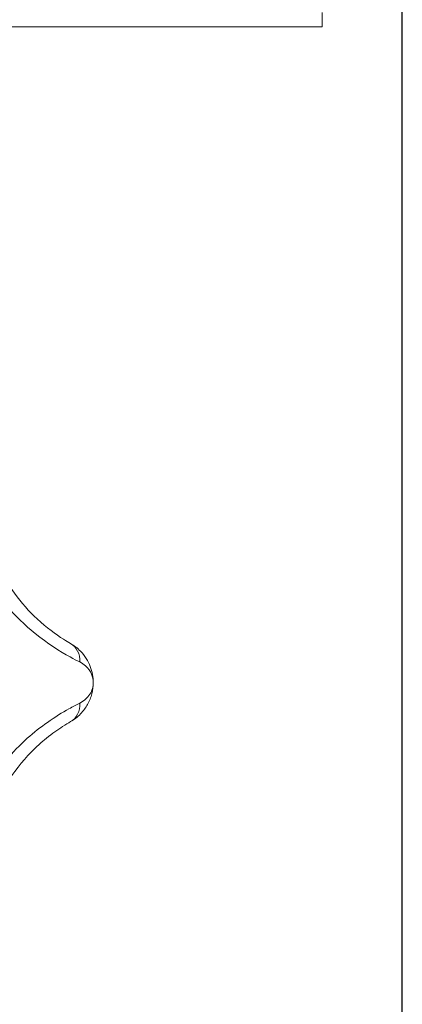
# Model space of a CAD drawing. Header units: millimetres. Extents: x -727 to 69715, y -15705 to 98123.
# Tile 312 of 316: x 66775 to 66802, y 93869 to 93939. Entities that reach past the tile are written whole.
import ezdxf

# ---------------------------------------------------------------- set-up
doc = ezdxf.new("R2010")
doc.units = ezdxf.units.MM
doc.layers.add('UT_ZARIZENI - ZDROJ TEPLA', color=3, linetype='Continuous', lineweight=35)

msp = doc.modelspace()

# ---------------------------------------------------------------- linework, layer by layer
at = {"color": 8}
msp.add_line((66802.021, 92951.885), (66802.021, 95351.885), dxfattribs=at)
at = {"layer": 'UT_ZARIZENI - ZDROJ TEPLA', "lineweight": 13}
for p, q in [((66796.368, 93939.041), (66796.368, 93938.041)), ((66796.368, 93938.041), (66403.64, 93938.041))]:
    msp.add_line(p, q, dxfattribs=at)
for centre, major_axis, start_param, end_param in [((66777.807, 93893.145), (0.788, 1.378), 5.223363, 6.283185), ((66777.807, 93890.388), (0.788, -1.378), 0, 1.059823)]:
    msp.add_ellipse(centre, major_axis=major_axis, ratio=0.871363, start_param=start_param, end_param=end_param, dxfattribs=at)
for points, knots in [([(66778.595, 93894.523), (66778.447, 93894.608), (66778.278, 93894.708), (66777.562, 93895.163), (66776.897, 93895.645), (66775.673, 93896.786), (66775.124, 93897.395), (66774.007, 93898.928), (66773.484, 93899.874), (66772.87, 93901.424), (66772.692, 93901.988), (66772.324, 93903.504), (66772.207, 93904.49), (66772.191, 93905.917), (66772.217, 93906.411), (66772.318, 93907.385), (66772.399, 93907.851), (66772.539, 93908.492), (66772.593, 93908.709), (66772.643, 93908.892)], [0, 0, 0, 0, 0.117115, 0.117115, 0.450808, 0.450808, 0.734665, 0.734665, 1.095777, 1.095777, 1.293518, 1.293518, 1.624967, 1.624967, 1.807318, 1.807318, 2.015753, 2.015753, 2.146024, 2.146024, 2.146024, 2.146024]), ([(66774.043, 93897.239), (66774.66, 93896.494), (66775.361, 93895.819), (66776.962, 93894.526), (66777.853, 93893.967), (66778.815, 93893.437), (66779.041, 93893.32), (66779.24, 93893.221)], [-0.727801, -0.727801, -0.727801, -0.727801, -0.4508082, -0.4508082, -0.1171148, -0.1171148, 0, 0, 0, 0]), ([(66780.195, 93891.767), (66780.195, 93892.149), (66780.126, 93892.532), (66779.836, 93893.292), (66779.604, 93893.666), (66779.089, 93894.191), (66778.858, 93894.373), (66778.595, 93894.523)], [-0.0013827, -0.0013827, -0.0013827, -0.0013827, 0.1354324, 0.1354324, 0.2836954, 0.2836954, 0.3763597, 0.3763597, 0.3763597, 0.3763597]), ([(66779.24, 93893.221), (66779.397, 93893.142), (66779.535, 93893.047), (66779.843, 93892.771), (66779.981, 93892.574), (66780.153, 93892.172), (66780.195, 93891.969), (66780.195, 93891.767)], [-0.3763597, -0.3763597, -0.3763597, -0.3763597, -0.2836954, -0.2836954, -0.1354324, -0.1354324, 0.0013827, 0.0013827, 0.0013827, 0.0013827]), ([(66778.595, 93889.01), (66778.863, 93889.163), (66779.098, 93889.349), (66779.499, 93889.763), (66779.666, 93889.991), (66779.798, 93890.23), (66779.93, 93890.47), (66780.03, 93890.722), (66780.162, 93891.239), (66780.195, 93891.503), (66780.195, 93891.767)], [0, 0, 0, 0, 0.0944356, 0.0944356, 0.1888712, 0.1888712, 0.1888712, 0.2833068, 0.2833068, 0.3777424, 0.3777424, 0.3777424, 0.3777424]), ([(66780.195, 93891.767), (66780.195, 93891.627), (66780.175, 93891.487), (66780.096, 93891.214), (66780.037, 93891.08), (66779.958, 93890.954), (66779.879, 93890.828), (66779.78, 93890.708), (66779.54, 93890.49), (66779.4, 93890.393), (66779.24, 93890.313)], [-0.3777424, -0.3777424, -0.3777424, -0.3777424, -0.2833068, -0.2833068, -0.1888712, -0.1888712, -0.1888712, -0.0944356, -0.0944356, 0, 0, 0, 0]), ([(66779.24, 93890.313), (66779.019, 93890.203), (66778.761, 93890.069), (66778.02, 93889.655), (66777.502, 93889.339), (66776.489, 93888.628), (66776.001, 93888.248), (66775.009, 93887.367), (66774.502, 93886.849), (66774.043, 93886.295)], [-2.1460234, -2.1460234, -2.1460234, -2.1460234, -2.0157544, -2.0157544, -1.807324, -1.807324, -1.6249806, -1.6249806, -1.4189599, -1.4189599, -1.4189599, -1.4189599]), ([(66772.643, 93874.642), (66772.598, 93874.806), (66772.55, 93874.996), (66772.365, 93875.823), (66772.235, 93876.634), (66772.177, 93878.306), (66772.22, 93879.125), (66772.513, 93880.999), (66772.812, 93882.039), (66773.475, 93883.569), (66773.747, 93884.094), (66774.559, 93885.426), (66775.174, 93886.206), (66776.171, 93887.226), (66776.539, 93887.558), (66777.299, 93888.174), (66777.686, 93888.447), (66778.238, 93888.802), (66778.43, 93888.916), (66778.595, 93889.01)], [0, 0, 0, 0, 0.116948, 0.116948, 0.45068, 0.45068, 0.734542, 0.734542, 1.095703, 1.095703, 1.293484, 1.293484, 1.624981, 1.624981, 1.807324, 1.807324, 2.015754, 2.015754, 2.146023, 2.146023, 2.146023, 2.146023])]:
    msp.add_open_spline(points, degree=3, knots=knots, dxfattribs=at)

doc.saveas('drawing.dxf')
